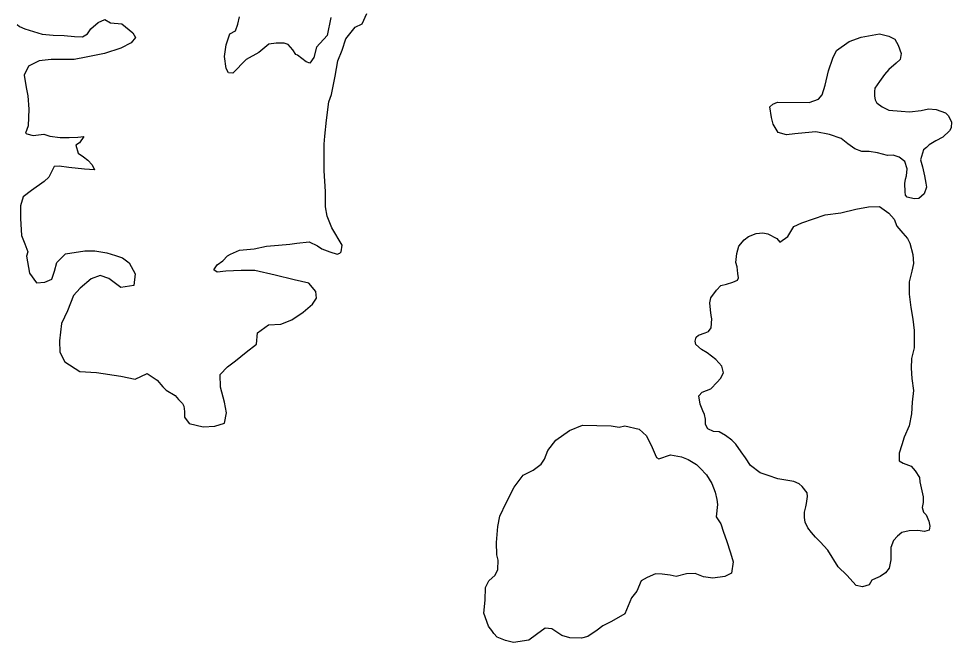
# Model space of a CAD drawing. Extents: x -492261 to -432772, y 1441225 to 1452922.
# Drawn here: x -461350.4 to -461294.1, y 1452352.2 to 1452389.8 of the extents above; entities that cross this region are included whole.
import ezdxf

# ---------------------------------------------------------------- set-up
doc = ezdxf.new("R2010")
doc.units = 0
doc.layers.add('Default', color=7, linetype='Continuous')

msp = doc.modelspace()

# ---------------------------------------------------------------- linework, layer by layer
at = {"layer": 'Default'}
for points in [[(-461331.043, 1452375.664), (-461330.967, 1452375.739), (-461330.891, 1452376.14), (-461331.512, 1452377.195), (-461331.81, 1452377.898), (-461331.908, 1452378.45), (-461331.904, 1452379.378), (-461331.975, 1452380.631), (-461331.994, 1452382.235), (-461331.942, 1452382.711), (-461331.838, 1452383.688), (-461331.709, 1452384.791), (-461331.533, 1452385.241), (-461331.329, 1452386.343), (-461331.15, 1452387.269), (-461330.898, 1452387.92), (-461330.67, 1452388.595), (-461330.117, 1452389.295), (-461329.692, 1452389.493), (-461329.414, 1452390.119)], [(-461350.521, 1452389.462), (-461350.372, 1452389.336), (-461350.047, 1452389.209), (-461348.998, 1452388.879), (-461348.348, 1452388.826), (-461347.673, 1452388.798), (-461347.048, 1452388.745), (-461346.573, 1452388.717), (-461346.273, 1452388.892), (-461346.071, 1452389.191), (-461345.62, 1452389.59), (-461345.219, 1452389.764), (-461344.87, 1452389.562), (-461344.195, 1452389.509), (-461343.746, 1452389.131), (-461343.522, 1452388.954), (-461343.373, 1452388.678), (-461343.624, 1452388.353), (-461344.25, 1452388.03), (-461345.252, 1452387.709), (-461346.353, 1452387.488), (-461347.078, 1452387.341), (-461347.729, 1452387.344), (-461348.454, 1452387.347), (-461349.179, 1452387.276), (-461349.831, 1452386.953), (-461350.083, 1452386.402), (-461349.96, 1452385.65), (-461349.862, 1452385.148), (-461349.815, 1452384.346), (-461349.844, 1452383.344), (-461350.02, 1452382.893), (-461349.921, 1452382.868), (-461349.546, 1452382.766), (-461348.895, 1452382.838), (-461348.546, 1452382.711), (-461347.921, 1452382.633), (-461347.371, 1452382.631), (-461346.846, 1452382.653), (-461346.495, 1452382.702), (-461346.747, 1452382.327), (-461346.972, 1452382.178), (-461346.824, 1452381.701), (-461346.5, 1452381.474), (-461346.251, 1452381.272), (-461345.977, 1452380.995)], [(-461331.591, 1452389.878), (-461331.795, 1452388.801), (-461332.447, 1452388.102), (-461332.6, 1452387.476), (-461332.851, 1452387.127), (-461333.076, 1452387.203), (-461333.599, 1452387.606), (-461333.699, 1452387.657), (-461333.873, 1452387.933), (-461334.147, 1452388.26), (-461334.397, 1452388.337), (-461334.872, 1452388.339), (-461335.322, 1452388.266), (-461335.924, 1452387.767), (-461336.701, 1452387.344), (-461337.504, 1452386.521), (-461337.754, 1452386.547), (-461337.903, 1452386.799), (-461338.001, 1452387.526), (-461337.898, 1452388.227), (-461337.671, 1452388.903), (-461337.345, 1452389.077), (-461337.193, 1452389.477), (-461337.092, 1452389.928)], [(-461302.703, 1452384.76), (-461302.152, 1452384.958), (-461301.926, 1452385.207), (-461301.749, 1452385.808), (-461301.546, 1452386.659), (-461301.293, 1452387.435), (-461301.066, 1452387.885), (-461300.289, 1452388.433), (-461299.563, 1452388.706), (-461298.462, 1452388.901), (-461297.912, 1452388.748), (-461297.538, 1452388.571), (-461297.339, 1452388.219), (-461297.166, 1452387.717), (-461297.217, 1452387.342), (-461297.468, 1452387.117), (-461297.894, 1452386.743), (-461298.171, 1452386.444), (-461298.472, 1452386.019), (-461298.749, 1452385.619), (-461298.774, 1452385.419), (-461298.775, 1452385.143), (-461298.726, 1452384.917), (-461298.627, 1452384.716), (-461298.602, 1452384.716), (-461298.303, 1452384.489), (-461297.903, 1452384.287), (-461297.153, 1452384.233), (-461296.654, 1452384.181), (-461295.953, 1452384.278), (-461295.503, 1452384.376), (-461295.053, 1452384.324)], [(-461295.053, 1452384.324), (-461294.478, 1452384.121), (-461294.329, 1452383.97), (-461294.13, 1452383.593), (-461294.131, 1452383.217), (-461294.232, 1452383.042), (-461294.634, 1452382.668), (-461295.06, 1452382.444), (-461295.461, 1452382.196), (-461295.636, 1452382.046), (-461295.812, 1452381.896), (-461295.989, 1452381.296), (-461295.865, 1452380.869), (-461295.742, 1452380.317), (-461295.669, 1452379.891), (-461295.62, 1452379.64), (-461295.771, 1452379.24), (-461296.098, 1452378.965), (-461296.373, 1452378.941), (-461296.797, 1452379.044), (-461296.897, 1452379.169), (-461296.921, 1452379.37), (-461296.944, 1452379.871), (-461296.893, 1452380.122), (-461296.843, 1452380.322), (-461296.791, 1452380.748), (-461296.94, 1452381.2), (-461297.289, 1452381.452), (-461297.638, 1452381.579), (-461297.988, 1452381.555), (-461298.588, 1452381.708), (-461299.088, 1452381.786), (-461299.538, 1452381.788), (-461299.962, 1452381.965), (-461300.386, 1452382.268), (-461300.785, 1452382.571), (-461301.485, 1452382.824), (-461302.309, 1452382.978), (-461302.96, 1452382.931), (-461303.585, 1452382.859), (-461304.085, 1452382.811), (-461304.585, 1452382.939), (-461304.883, 1452383.441), (-461304.982, 1452383.843), (-461305.079, 1452384.495), (-461304.904, 1452384.644), (-461304.628, 1452384.768), (-461302.703, 1452384.76)], [(-461345.977, 1452380.995), (-461345.853, 1452380.694), (-461346.453, 1452380.722), (-461347.402, 1452380.826), (-461347.977, 1452380.904), (-461348.277, 1452380.88), (-461348.605, 1452380.255), (-461348.881, 1452379.981), (-461349.658, 1452379.433), (-461350.16, 1452379.059), (-461350.312, 1452378.508), (-461350.314, 1452377.756), (-461350.243, 1452376.729), (-461350.045, 1452376.226), (-461349.872, 1452375.749), (-461349.948, 1452375.474), (-461349.776, 1452374.446), (-461349.353, 1452373.867), (-461348.853, 1452373.915), (-461348.427, 1452374.089), (-461348.251, 1452374.564), (-461348.124, 1452375.09), (-461347.597, 1452375.614), (-461346.421, 1452375.809), (-461345.821, 1452375.806), (-461345.096, 1452375.678), (-461344.571, 1452375.525), (-461344.147, 1452375.373), (-461343.748, 1452375.07), (-461343.4, 1452374.417), (-461343.478, 1452373.715), (-461344.253, 1452373.594), (-461344.652, 1452373.896), (-461344.977, 1452374.123), (-461345.501, 1452374.301), (-461346.052, 1452374.103), (-461346.704, 1452373.555), (-461347.106, 1452373.105), (-461347.484, 1452372.18), (-461347.837, 1452371.404), (-461347.966, 1452370.377), (-461347.944, 1452369.675), (-461347.646, 1452369.098), (-461346.722, 1452368.517), (-461345.722, 1452368.462), (-461344.248, 1452368.23), (-461343.398, 1452368.051), (-461342.672, 1452368.398), (-461342.073, 1452367.995), (-461341.725, 1452367.592), (-461341.525, 1452367.391), (-461340.977, 1452367.062), (-461340.777, 1452366.836), (-461340.528, 1452366.584), (-461340.454, 1452366.433), (-461340.405, 1452366.107), (-461340.406, 1452365.756), (-461340.132, 1452365.379), (-461339.283, 1452365.175), (-461338.583, 1452365.222), (-461338.007, 1452365.395), (-461337.88, 1452366.021), (-461338.002, 1452366.673), (-461338.249, 1452367.576), (-461338.271, 1452368.328), (-461337.819, 1452368.802), (-461337.343, 1452369.151), (-461336.691, 1452369.675), (-461336.064, 1452370.173), (-461336.011, 1452370.85), (-461335.335, 1452371.323), (-461334.609, 1452371.37), (-461333.933, 1452371.642), (-461333.256, 1452372.09), (-461332.679, 1452372.589), (-461332.453, 1452372.939), (-461332.477, 1452373.34), (-461332.9, 1452373.843), (-461333.799, 1452374.048), (-461334.948, 1452374.329), (-461336.173, 1452374.61), (-461336.998, 1452374.614), (-461337.923, 1452374.568), (-461338.449, 1452374.52), (-461338.648, 1452374.646), (-461338.447, 1452374.946), (-461338.096, 1452375.195), (-461337.82, 1452375.494), (-461337.644, 1452375.594), (-461337.093, 1452375.842), (-461336.218, 1452375.913), (-461335.467, 1452376.085), (-461334.742, 1452376.132), (-461334.066, 1452376.204), (-461333.641, 1452376.253), (-461332.891, 1452376.349), (-461332.391, 1452376.097), (-461332.117, 1452375.92), (-461331.643, 1452375.742), (-461331.193, 1452375.59), (-461331.043, 1452375.664)], [(-461301.753, 1452377.963), (-461300.802, 1452378.084), (-461299.901, 1452378.306), (-461299.125, 1452378.453), (-461298.475, 1452378.475), (-461297.901, 1452378.071), (-461297.577, 1452377.719), (-461297.429, 1452377.292), (-461297.055, 1452376.864), (-461296.782, 1452376.537), (-461296.633, 1452376.261), (-461296.46, 1452375.583), (-461296.412, 1452375.032), (-461296.514, 1452374.581), (-461296.666, 1452373.93), (-461296.669, 1452373.178), (-461296.572, 1452372.376), (-461296.449, 1452371.673), (-461296.377, 1452370.996), (-461296.381, 1452369.944), (-461296.533, 1452369.293), (-461296.56, 1452368.716), (-461296.513, 1452368.09), (-461296.415, 1452367.362), (-461296.493, 1452366.661), (-461296.545, 1452365.959), (-461296.673, 1452365.233), (-461296.976, 1452364.558), (-461297.127, 1452364.082), (-461297.279, 1452363.582), (-461297.281, 1452363.13), (-461297.031, 1452362.979), (-461296.557, 1452362.801), (-461296.308, 1452362.525), (-461296.059, 1452362.122), (-461296.035, 1452361.847), (-461295.839, 1452360.943), (-461295.84, 1452360.618), (-461295.891, 1452360.317), (-461295.817, 1452360.016), (-461295.643, 1452359.865), (-461295.494, 1452359.488), (-461295.42, 1452359.187), (-461295.471, 1452358.937), (-461295.746, 1452358.863), (-461296.146, 1452358.915), (-461296.671, 1452358.892), (-461297.122, 1452358.794), (-461297.373, 1452358.569), (-461297.624, 1452358.32), (-461297.775, 1452357.894), (-461297.778, 1452357.143), (-461297.88, 1452356.642), (-461298.106, 1452356.367), (-461298.432, 1452356.143), (-461298.707, 1452356.019), (-461298.933, 1452355.92), (-461299.084, 1452355.645), (-461299.484, 1452355.521), (-461299.884, 1452355.598), (-461300.432, 1452356.227), (-461300.955, 1452356.731), (-461301.577, 1452357.736)], [(-461301.577, 1452357.736), (-461302.05, 1452358.24), (-461302.324, 1452358.516), (-461302.573, 1452358.793), (-461302.797, 1452359.07), (-461302.946, 1452359.422), (-461302.995, 1452359.698), (-461302.994, 1452360.023), (-461302.917, 1452360.349), (-461302.867, 1452360.549), (-461302.815, 1452360.975), (-461302.839, 1452361.201), (-461303.138, 1452361.578), (-461303.312, 1452361.729), (-461303.637, 1452361.881), (-461304.612, 1452362.036), (-461305.186, 1452362.239), (-461305.661, 1452362.391), (-461306.259, 1452362.845), (-461306.557, 1452363.298), (-461306.806, 1452363.675), (-461307.13, 1452364.127), (-461307.379, 1452364.379), (-461307.753, 1452364.657), (-461308.152, 1452364.884), (-461308.477, 1452364.885), (-461308.826, 1452365.062), (-461308.976, 1452365.314), (-461308.974, 1452365.64), (-461309.023, 1452365.915), (-461309.123, 1452366.141), (-461309.296, 1452366.543), (-461309.369, 1452367.045), (-461309.168, 1452367.27), (-461308.643, 1452367.468), (-461308.266, 1452367.867), (-461308.065, 1452368.092), (-461307.889, 1452368.442), (-461307.987, 1452368.843), (-461308.336, 1452369.246), (-461308.86, 1452369.649), (-461309.209, 1452369.851), (-461309.558, 1452370.154), (-461309.582, 1452370.354), (-461309.531, 1452370.58), (-461309.381, 1452370.704), (-461308.98, 1452370.853), (-461308.78, 1452370.927), (-461308.629, 1452371.152), (-461308.577, 1452371.703), (-461308.626, 1452371.904), (-461308.675, 1452372.23), (-461308.699, 1452372.656), (-461308.647, 1452372.957), (-461308.296, 1452373.431), (-461308.045, 1452373.706), (-461307.694, 1452373.779), (-461307.319, 1452373.903), (-461307.043, 1452374.027), (-461306.968, 1452374.177), (-461307.017, 1452374.428), (-461307.065, 1452374.829), (-461307.139, 1452375.105), (-461307.087, 1452375.631), (-461306.961, 1452376.082), (-461306.634, 1452376.456), (-461306.383, 1452376.656), (-461305.908, 1452376.854), (-461305.507, 1452376.877), (-461305.207, 1452376.826), (-461304.658, 1452376.548), (-461304.484, 1452376.321), (-461304.008, 1452376.67), (-461303.63, 1452377.27), (-461303.155, 1452377.493), (-461301.753, 1452377.963)], [(-461322.345, 1452353.92), (-461322.268, 1452354.722), (-461322.24, 1452355.473), (-461322.038, 1452355.874), (-461321.662, 1452356.223), (-461321.511, 1452356.573), (-461321.484, 1452357.124), (-461321.557, 1452357.45), (-461321.58, 1452358.202), (-461321.501, 1452359.154), (-461321.374, 1452359.781), (-461320.996, 1452360.581), (-461320.517, 1452361.531), (-461319.964, 1452362.255), (-461319.363, 1452362.553), (-461318.887, 1452362.927), (-461318.685, 1452363.227), (-461318.484, 1452363.753), (-461318.006, 1452364.377), (-461317.179, 1452364.95), (-461316.402, 1452365.272), (-461314.652, 1452365.239), (-461314.177, 1452365.162), (-461313.827, 1452365.235), (-461312.978, 1452365.031), (-461312.529, 1452364.628), (-461312.181, 1452363.925), (-461312.008, 1452363.498), (-461311.934, 1452363.322), (-461311.784, 1452363.246), (-461311.083, 1452363.494), (-461310.408, 1452363.365), (-461310.009, 1452363.213), (-461309.51, 1452362.91), (-461309.285, 1452362.683), (-461308.912, 1452362.281), (-461308.589, 1452361.753), (-461308.39, 1452361.226), (-461308.292, 1452360.799), (-461308.243, 1452360.498), (-461308.321, 1452359.747), (-461308.047, 1452359.319), (-461307.874, 1452358.817), (-461307.701, 1452358.315), (-461307.454, 1452357.562), (-461307.306, 1452357.035), (-461307.408, 1452356.334), (-461307.809, 1452356.135), (-461308.535, 1452356.038), (-461309.084, 1452356.116), (-461309.584, 1452356.319), (-461310.109, 1452356.296), (-461310.735, 1452356.148), (-461311.109, 1452356.225), (-461311.584, 1452356.278), (-461311.984, 1452356.304), (-461312.485, 1452356.081), (-461312.861, 1452355.882), (-461313.113, 1452355.257), (-461313.44, 1452354.857), (-461313.844, 1452353.882)], [(-461313.844, 1452353.882), (-461314.639, 1452353.426), (-461315.162, 1452353.168), (-461315.509, 1452352.913), (-461316.08, 1452352.529), (-461316.454, 1452352.424), (-461317.156, 1452352.439), (-461317.634, 1452352.583), (-461318.063, 1452352.853), (-461318.24, 1452352.976), (-461318.642, 1452353.021), (-461319.163, 1452352.638), (-461319.634, 1452352.306), (-461320.559, 1452352.168), (-461321.037, 1452352.287), (-461321.54, 1452352.48), (-461321.744, 1452352.703), (-461321.871, 1452352.877), (-461322.024, 1452353.075), (-461322.075, 1452353.15), (-461322.345, 1452353.92)]]:
    msp.add_lwpolyline(points, dxfattribs=at)

doc.saveas('drawing.dxf')
